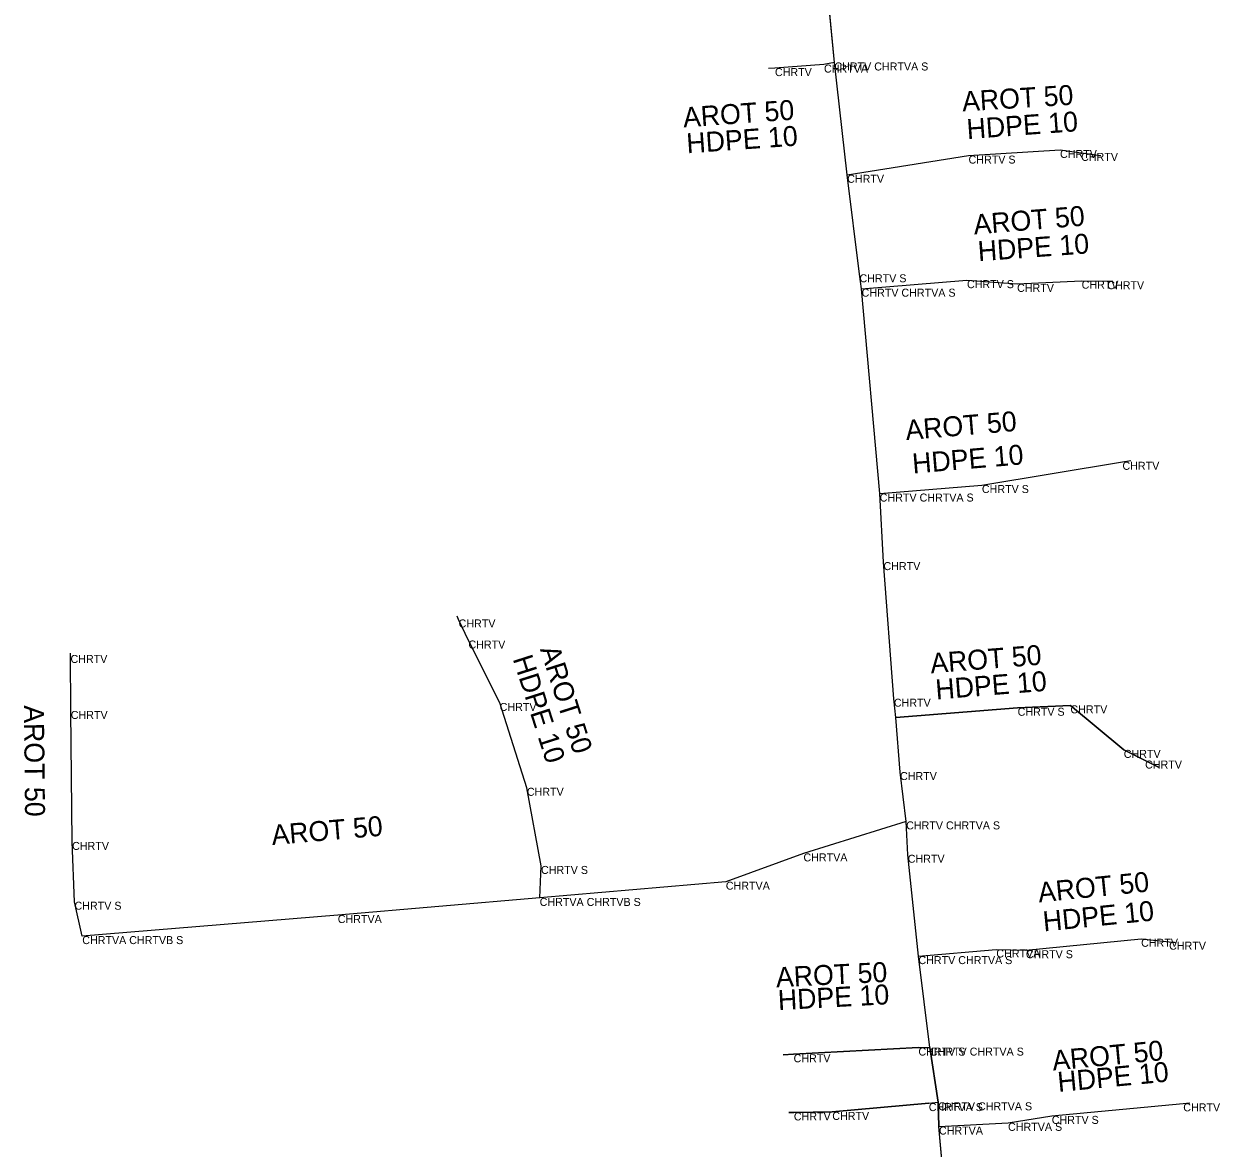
# Model space of a CAD drawing. Extents: x -651943 to -618711, y -1138561 to -1100552.
# Drawn here: x -641035.16 to -640990.31, y -1114637.34 to -1114595.19 of the extents above; entities that cross this region are included whole.
import ezdxf

# ---------------------------------------------------------------- set-up
doc = ezdxf.new("R2010")
doc.units = 0
for name, color, linetype in [('KT optika', 7, 'Continuous'), ('KT trasa', 7, 'Continuous'), ('KT zařízení', 7, 'Continuous')]:
    doc.layers.add(name, color=color, linetype=linetype)

msp = doc.modelspace()

# ---------------------------------------------------------------- linework, layer by layer
at = {"layer": 'KT optika'}
for p, q in [((-641004.77, -1114596.64), (-641005.12, -1114592.97)), ((-641004.77, -1114596.64), (-641005.16, -1114596.72)), ((-641004.29, -1114600.85), (-641004.77, -1114596.64)), ((-640999.74, -1114600.13), (-640996.31, -1114599.92)), ((-641004.29, -1114600.85), (-640999.74, -1114600.13)), ((-641003.83, -1114604.58), (-641004.29, -1114600.85)), ((-641003.75, -1114605.12), (-641003.83, -1114604.58)), ((-641003.75, -1114605.12), (-640999.8, -1114604.8)), ((-640999.8, -1114604.8), (-640997.92, -1114604.94)), ((-640997.92, -1114604.94), (-640995.5, -1114604.82)), ((-641003.07, -1114612.8), (-641003.75, -1114605.12)), ((-641003.07, -1114612.8), (-640999.24, -1114612.48)), ((-641002.93, -1114615.37), (-641003.07, -1114612.8)), ((-641002.54, -1114620.49), (-641002.93, -1114615.37)), ((-641017.32, -1114620.65), (-641018.49, -1114618.31)), ((-641033.35, -1114625.86), (-641033.4, -1114620.95)), ((-641016.3, -1114623.83), (-641017.32, -1114620.65)), ((-641002.471, -1114621.19), (-640997.9, -1114620.83)), ((-640995.92, -1114620.74), (-640997.9, -1114620.83)), ((-640993.92, -1114622.41), (-640995.92, -1114620.74)), ((-641002.08, -1114625.09), (-641002.31, -1114623.24)), ((-641015.77, -1114626.76), (-641016.3, -1114623.83)), ((-641002.08, -1114625.09), (-641005.93, -1114626.29)), ((-641002.02, -1114626.34), (-641002.08, -1114625.09)), ((-641033.26, -1114628.1), (-641033.35, -1114625.86)), ((-641005.93, -1114626.29), (-641008.84, -1114627.35)), ((-641001.62, -1114630.14), (-641002.02, -1114626.34)), ((-641015.82, -1114627.96), (-641015.77, -1114626.76)), ((-641008.84, -1114627.35), (-641015.82, -1114627.96)), ((-641032.97, -1114629.39), (-641033.26, -1114628.1)), ((-641015.82, -1114627.96), (-641023.39, -1114628.6)), ((-641023.39, -1114628.6), (-641032.97, -1114629.39)), ((-640997.59, -1114629.92), (-640993.27, -1114629.49)), ((-641001.62, -1114630.14), (-640998.7, -1114629.89)), ((-640998.7, -1114629.89), (-640997.59, -1114629.92)), ((-641001.19, -1114633.57), (-641001.62, -1114630.14)), ((-641001.19, -1114633.57), (-641000.88, -1114635.62)), ((-641000.88, -1114635.62), (-641000.85, -1114636.53)), ((-640998.26, -1114636.39), (-640996.62, -1114636.13)), ((-641000.85, -1114636.53), (-640998.26, -1114636.39)), ((-641000.43, -1114641.19), (-641000.85, -1114636.53))]:
    msp.add_line(p, q, dxfattribs=at)
for points in [[(-641005.16, -1114596.72), (-641007, -1114596.85), (-641007.242, -1114596.867)], [(-640996.31, -1114599.92), (-640995.52, -1114600.03), (-640994.778, -1114600.133)], [(-640995.5, -1114604.82), (-640994.54, -1114604.84), (-640994.329, -1114604.844)], [(-640999.24, -1114612.48), (-640993.97, -1114611.61), (-640993.662, -1114611.559)], [(-641018.49, -1114618.31), (-641018.86, -1114617.52), (-641018.915, -1114617.402)], [(-641033.4, -1114620.95), (-641033.41, -1114618.85), (-641033.41, -1114618.784)], [(-641002.31, -1114623.24), (-641002.471, -1114621.19), (-641002.54, -1114620.49)], [(-640992.598, -1114623.071), (-640993.12, -1114622.81), (-640993.92, -1114622.41)], [(-640993.27, -1114629.49), (-640992.22, -1114629.6), (-640991.988, -1114629.624)], [(-641006.687, -1114633.839), (-641006.3, -1114633.82), (-641001.62, -1114633.57), (-641001.19, -1114633.57)], [(-641004.85, -1114635.98), (-641004.85, -1114635.98), (-641001.23, -1114635.65), (-641000.88, -1114635.62)], [(-640996.62, -1114636.13), (-640991.69, -1114635.66), (-640991.44, -1114635.636)], [(-641006.476, -1114636.003), (-641006.29, -1114636), (-641004.85, -1114635.98)]]:
    msp.add_lwpolyline(points, dxfattribs=at)
at = {"layer": 'KT trasa'}
for p, q in [((-641004.77, -1114596.64), (-641005.12, -1114592.97)), ((-641004.77, -1114596.64), (-641005.16, -1114596.72)), ((-641004.29, -1114600.85), (-641004.77, -1114596.64)), ((-640999.74, -1114600.13), (-640996.31, -1114599.92)), ((-641004.29, -1114600.85), (-640999.74, -1114600.13)), ((-641003.83, -1114604.58), (-641004.29, -1114600.85)), ((-641003.75, -1114605.12), (-641003.83, -1114604.58)), ((-641003.75, -1114605.12), (-640999.8, -1114604.8)), ((-640999.8, -1114604.8), (-640997.92, -1114604.94)), ((-640997.92, -1114604.94), (-640995.5, -1114604.82)), ((-641003.07, -1114612.8), (-641003.75, -1114605.12)), ((-641003.07, -1114612.8), (-640999.24, -1114612.48)), ((-641002.93, -1114615.37), (-641003.07, -1114612.8)), ((-641002.54, -1114620.49), (-641002.93, -1114615.37)), ((-641017.32, -1114620.65), (-641018.49, -1114618.31)), ((-641033.35, -1114625.86), (-641033.4, -1114620.95)), ((-641016.3, -1114623.83), (-641017.32, -1114620.65)), ((-641002.471, -1114621.19), (-640997.9, -1114620.83)), ((-640995.92, -1114620.74), (-640997.9, -1114620.83)), ((-640993.92, -1114622.41), (-640995.92, -1114620.74)), ((-641002.08, -1114625.09), (-641002.31, -1114623.24)), ((-641015.77, -1114626.76), (-641016.3, -1114623.83)), ((-641002.08, -1114625.09), (-641005.93, -1114626.29)), ((-641002.02, -1114626.34), (-641002.08, -1114625.09)), ((-641033.26, -1114628.1), (-641033.35, -1114625.86)), ((-641005.93, -1114626.29), (-641008.84, -1114627.35)), ((-641001.62, -1114630.14), (-641002.02, -1114626.34)), ((-641015.82, -1114627.96), (-641015.77, -1114626.76)), ((-641008.84, -1114627.35), (-641015.82, -1114627.96)), ((-641032.97, -1114629.39), (-641033.26, -1114628.1)), ((-641015.82, -1114627.96), (-641023.39, -1114628.6)), ((-641023.39, -1114628.6), (-641032.97, -1114629.39)), ((-640997.59, -1114629.92), (-640993.27, -1114629.49)), ((-641001.62, -1114630.14), (-640998.7, -1114629.89)), ((-640998.7, -1114629.89), (-640997.59, -1114629.92)), ((-641001.19, -1114633.57), (-641001.62, -1114630.14)), ((-641001.19, -1114633.57), (-641000.88, -1114635.62)), ((-641000.88, -1114635.62), (-641000.85, -1114636.53)), ((-640998.26, -1114636.39), (-640996.62, -1114636.13)), ((-641000.85, -1114636.53), (-640998.26, -1114636.39)), ((-641000.43, -1114641.19), (-641000.85, -1114636.53))]:
    msp.add_line(p, q, dxfattribs=at)
for points in [[(-641005.16, -1114596.72), (-641007, -1114596.85), (-641007.242, -1114596.867)], [(-640996.31, -1114599.92), (-640995.52, -1114600.03), (-640994.778, -1114600.133)], [(-640995.5, -1114604.82), (-640994.54, -1114604.84), (-640994.329, -1114604.844)], [(-640999.24, -1114612.48), (-640993.97, -1114611.61), (-640993.662, -1114611.559)], [(-641018.49, -1114618.31), (-641018.86, -1114617.52), (-641018.915, -1114617.402)], [(-641033.4, -1114620.95), (-641033.41, -1114618.85), (-641033.41, -1114618.784)], [(-641002.31, -1114623.24), (-641002.471, -1114621.19), (-641002.54, -1114620.49)], [(-640992.598, -1114623.071), (-640993.12, -1114622.81), (-640993.92, -1114622.41)], [(-640993.27, -1114629.49), (-640992.22, -1114629.6), (-640991.988, -1114629.624)], [(-641006.687, -1114633.839), (-641006.3, -1114633.82), (-641001.62, -1114633.57), (-641001.19, -1114633.57)], [(-641004.85, -1114635.98), (-641004.85, -1114635.98), (-641001.23, -1114635.65), (-641000.88, -1114635.62)], [(-640996.62, -1114636.13), (-640991.69, -1114635.66), (-640991.44, -1114635.636)], [(-641006.476, -1114636.003), (-641006.29, -1114636), (-641004.85, -1114635.98)]]:
    msp.add_lwpolyline(points, dxfattribs=at)
at = {"layer": 'KT zařízení'}
msp.add_line((-640997.9, -1114620.83), (-641002.471, -1114621.19), dxfattribs=at)
for points in [[(-641000.43, -1114641.19), (-641000.85, -1114636.53), (-641000.88, -1114635.62), (-641001.19, -1114633.57), (-641001.62, -1114630.14), (-641002.02, -1114626.34), (-641002.08, -1114625.09), (-641002.31, -1114623.24), (-641002.471, -1114621.19), (-641002.54, -1114620.49), (-641002.93, -1114615.37), (-641003.07, -1114612.8), (-641003.75, -1114605.12), (-641003.83, -1114604.58), (-641004.29, -1114600.85), (-641004.77, -1114596.64), (-641005.12, -1114592.97)], [(-641004.77, -1114596.64), (-641005.16, -1114596.72), (-641007, -1114596.85), (-641007.242, -1114596.867)], [(-641004.29, -1114600.85), (-640999.74, -1114600.13), (-640996.31, -1114599.92), (-640995.52, -1114600.03), (-640994.778, -1114600.133)], [(-641003.75, -1114605.12), (-640999.8, -1114604.8), (-640997.92, -1114604.94), (-640995.5, -1114604.82), (-640994.54, -1114604.84), (-640994.329, -1114604.844)], [(-641003.07, -1114612.8), (-640999.24, -1114612.48), (-640993.97, -1114611.61), (-640993.662, -1114611.559)], [(-641015.82, -1114627.96), (-641015.77, -1114626.76), (-641016.3, -1114623.83), (-641017.32, -1114620.65), (-641018.49, -1114618.31), (-641018.86, -1114617.52)], [(-641002.08, -1114625.09), (-641005.93, -1114626.29), (-641008.84, -1114627.35), (-641015.82, -1114627.96), (-641023.39, -1114628.6), (-641032.97, -1114629.39), (-641033.26, -1114628.1), (-641033.35, -1114625.86), (-641033.4, -1114620.95), (-641033.41, -1114618.85)], [(-640997.9, -1114620.83), (-640995.92, -1114620.74), (-640993.92, -1114622.41), (-640993.12, -1114622.81), (-640992.598, -1114623.071)], [(-641001.62, -1114630.14), (-640998.7, -1114629.89), (-640997.59, -1114629.92), (-640993.27, -1114629.49), (-640992.22, -1114629.6), (-640991.988, -1114629.624)], [(-641001.62, -1114633.57), (-641006.3, -1114633.82), (-641006.687, -1114633.839)], [(-641001.23, -1114635.65), (-641004.85, -1114635.98), (-641006.29, -1114636), (-641006.476, -1114636.003)], [(-641000.85, -1114636.53), (-640998.26, -1114636.39), (-640996.62, -1114636.13), (-640991.69, -1114635.66), (-640991.44, -1114635.636)]]:
    msp.add_lwpolyline(points, dxfattribs=at)

# ---------------------------------------------------------------- texts
for s, p in [('CHRTVA', (-641005.16, -1114597.02)), ('CHRTV CHRTVA S', (-641004.77, -1114596.94)), ('CHRTV', (-641007, -1114597.15)), ('CHRTV', (-640996.31, -1114600.22)), ('CHRTV S', (-640999.74, -1114600.43)), ('CHRTV', (-640995.52, -1114600.33)), ('CHRTV', (-641004.29, -1114601.15)), ('CHRTV S', (-641003.83, -1114604.88)), ('CHRTV S', (-640999.8, -1114605.1)), ('CHRTV', (-640995.5, -1114605.12)), ('CHRTV', (-640994.54, -1114605.14)), ('CHRTV CHRTVA S', (-641003.75, -1114605.42)), ('CHRTV', (-640997.92, -1114605.24)), ('CHRTV', (-640993.97, -1114611.91)), ('CHRTV S', (-640999.24, -1114612.78)), ('CHRTV CHRTVA S', (-641003.07, -1114613.1)), ('CHRTV', (-641002.93, -1114615.67)), ('CHRTV', (-641018.86, -1114617.82)), ('CHRTV', (-641018.49, -1114618.61)), ('CHRTV', (-641033.41, -1114619.15)), ('CHRTV', (-641002.54, -1114620.79)), ('CHRTV', (-641033.4, -1114621.25)), ('CHRTV', (-641017.32, -1114620.95)), ('CHRTV S', (-640997.9, -1114621.13)), ('CHRTV', (-640995.92, -1114621.04)), ('CHRTV', (-640993.92, -1114622.71)), ('CHRTV', (-640993.12, -1114623.11)), ('CHRTV', (-641002.31, -1114623.54)), ('CHRTV', (-641016.3, -1114624.13)), ('CHRTV CHRTVA S', (-641002.08, -1114625.39)), ('CHRTV', (-641033.35, -1114626.16)), ('CHRTVA', (-641005.93, -1114626.59)), ('CHRTV', (-641002.02, -1114626.64)), ('CHRTV S', (-641015.77, -1114627.06)), ('CHRTVA', (-641008.84, -1114627.65)), ('CHRTV S', (-641033.26, -1114628.4)), ('CHRTVA CHRTVB S', (-641015.82, -1114628.26)), ('CHRTVA', (-641023.39, -1114628.9)), ('CHRTVA CHRTVB S', (-641032.97, -1114629.69)), ('CHRTV', (-640993.27, -1114629.79)), ('CHRTVA', (-640998.7, -1114630.19)), ('CHRTV S', (-640997.59, -1114630.22)), ('CHRTV', (-640992.22, -1114629.9)), ('CHRTV CHRTVA S', (-641001.62, -1114630.44)), ('CHRTV S', (-641001.62, -1114633.87)), ('CHRTV CHRTVA S', (-641001.19, -1114633.87)), ('CHRTV', (-641006.3, -1114634.12)), ('CHRTVA S', (-641001.23, -1114635.95)), ('CHRTV CHRTVA S', (-641000.88, -1114635.92)), ('CHRTV', (-640991.69, -1114635.96)), ('CHRTV', (-641006.29, -1114636.3)), ('CHRTV', (-641004.85, -1114636.28)), ('CHRTV S', (-640996.62, -1114636.43)), ('CHRTVA', (-641000.85, -1114636.83)), ('CHRTVA S', (-640998.26, -1114636.69))]:
    msp.add_text(s, height=0.3, dxfattribs=at).set_placement(p)
for s, rotation, p in [('AROT 50', 3.5035, (-640999.963, -1114598.477)), ('AROT 50', 4.0414, (-641010.423, -1114599.075)), ('HDPE 10', 4.1161, (-640999.786, -1114599.514)), ('HDPE 10', 4.0183, (-641010.293, -1114600.047)), ('AROT 50', 4.6316, (-640999.527, -1114603.09)), ('HDPE 10', 4.1161, (-640999.368, -1114604.093)), ('AROT 50', 4.776, (-641002.077, -1114610.799)), ('HDPE 10', 4.776, (-641001.822, -1114612.05)), ('AROT 50', 287.7839, (-641015.814, -1114618.636)), ('AROT 50', 4.5032, (-641001.149, -1114619.54)), ('HDPE 10', 287.7839, (-641016.835, -1114618.992)), ('HDPE 10', 4.5032, (-641000.953, -1114620.521)), ('AROT 50', 270.5834, (-641035.157, -1114620.736)), ('AROT 50', 4.8325, (-641025.845, -1114625.976)), ('AROT 50', 5.6843, (-640997.1, -1114628.129)), ('HDPE 10', 5.6843, (-640996.917, -1114629.217)), ('AROT 50', 2.8009, (-641006.946, -1114631.309)), ('HDPE 10', 3.0578, (-641006.87, -1114632.165)), ('AROT 50', 5.4458, (-640996.571, -1114634.433)), ('HDPE 10', 5.4458, (-640996.37, -1114635.236))]:
    msp.add_text(s, height=0.75, rotation=rotation, dxfattribs=at).set_placement(p)

doc.saveas('drawing.dxf')
